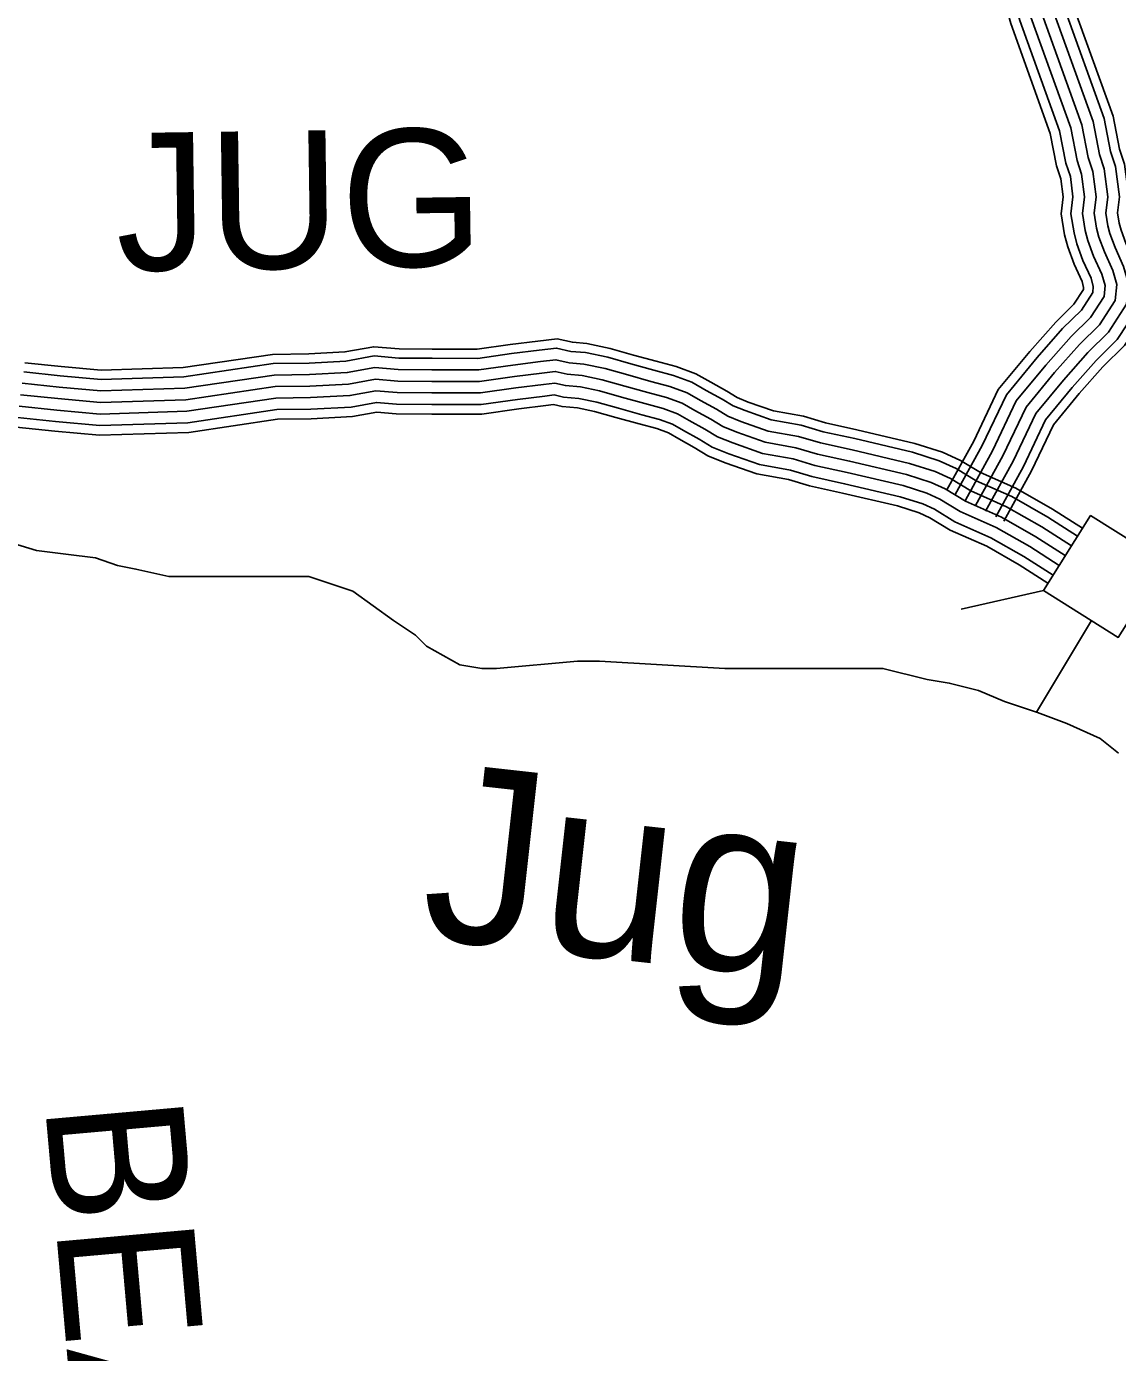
# Model space of a CAD drawing. Extents: x 1788175 to 1969470, y 584502 to 738744.
# Drawn here: x 1899208 to 1902141, y 614430 to 617993 of the extents above; entities that cross this region are included whole.
import ezdxf

# ---------------------------------------------------------------- set-up
doc = ezdxf.new("R2010")
doc.units = 0
for name, color, linetype in [('DESIGN - DRAINAGE - Bridges and Cross Drains Size Text', 7, 'Continuous'), ('DESIGN - ROW - Right-of-Way and Easement Labels', 7, 'Continuous'), ('DESIGN - TRANSPORTATION - Text', 7, 'Continuous'), ('SURVEY - DRAINAGE - Storm Sewer', 7, 'Continuous'), ('SURVEY - TRANSPORTATION - Roads', 7, 'Continuous')]:
    doc.layers.add(name, color=color, linetype=linetype)

msp = doc.modelspace()

# ---------------------------------------------------------------- linework, layer by layer
at = {"layer": 'DESIGN - TRANSPORTATION - Text'}
for points in [[(1899030.8, 616647.1), (1899234.7, 616584.9), (1899313.8, 616575), (1899393, 616565.1), (1899452.3, 616545.3), (1899501.8, 616535.4), (1899590.8, 616515.6), (1899689.8, 616515.6), (1899739.2, 616515.6), (1899818.4, 616515.6), (1899887.6, 616515.6), (1899966.8, 616515.6), (1900085.5, 616476.1), (1900194.3, 616396.9), (1900253.7, 616357.3), (1900283.3, 616327.7), (1900372.4, 616278.2), (1900431.7, 616268.3), (1900471.3, 616268.3), (1900688.9, 616288.1), (1900748.3, 616288.1), (1901084.7, 616268.3), (1901510.1, 616268.3), (1901628.8, 616238.6), (1901688.1, 616228.7), (1901767.3, 616208.9), (1901836.5, 616179.3), (1901925.6, 616149.6), (1902004.7, 616119.9), (1902093.7, 616080.3), (1902143.2, 616040.8)], [(1902070.5, 616396.9), (1901922.6, 616150.6)]]:
    msp.add_lwpolyline(points, dxfattribs=at)
at = {"layer": 'SURVEY - DRAINAGE - Storm Sewer'}
msp.add_line((1901941.6, 616477.9), (1901720.1, 616427.4), dxfattribs=at)
msp.add_lwpolyline([(1901941.6, 616477.9), (1902142.7, 616351.5), (1902269.2, 616552.6), (1902068, 616679.1)], close=True, dxfattribs=at)
at = {"layer": 'SURVEY - TRANSPORTATION - Roads'}
for points in [[(1901872.1, 618424.7), (1901887.6, 618322.1), (1901966.5, 618037.8), (1902074.8, 617737.7), (1902092, 617649.4), (1902104.8, 617610.6), (1902114.6, 617535.8), (1902109.2, 617492.2), (1902114.8, 617458.1), (1902120.4, 617437), (1902134, 617399.6), (1902157.1, 617348.7), (1902169.8, 617303), (1902164.8, 617247.1), (1902116, 617171.6), (1902060.5, 617117.3), (1901995, 617043.3), (1901921, 616953.5), (1901859.9, 616825), (1901785.9, 616690.7)], [(1901902.7, 618429.4), (1901918, 618328.6), (1901996.1, 618047.2), (1902104.8, 617746), (1902122.1, 617657.3), (1902135.2, 617617.5), (1902145.9, 617536), (1902140.5, 617492.8), (1902145.2, 617464.5), (1902150, 617446.2), (1902162.7, 617411.3), (1902186.4, 617359.3), (1902201.1, 617305.9), (1902195, 617236.7), (1902140.1, 617151.9), (1902083, 617095.9), (1902018.6, 617023.2), (1901947.4, 616936.7), (1901887.5, 616810.9), (1901813.1, 616675.8)], [(1901927.1, 618433.1), (1901942.2, 618333.8), (1902019.7, 618054.7), (1902128.7, 617752.6), (1902146.1, 617663.5), (1902159.4, 617623.1), (1902170.8, 617536), (1902165.5, 617493.3), (1902169.4, 617469.7), (1902173.6, 617453.6), (1902185.6, 617420.7), (1902209.7, 617367.8), (1902226.2, 617308.2), (1902219.1, 617228.4), (1902159.4, 617136.2), (1902100.9, 617078.9), (1902037.4, 617007.1), (1901968.4, 616923.3), (1901909.5, 616799.6), (1901834.7, 616663.8)], [(1901754.7, 618406.9), (1901771.3, 618297.3), (1901853.4, 618001.7), (1901960, 617706), (1901977, 617619.4), (1901988.6, 617584.1), (1901994.9, 617535.4), (1901989.3, 617489.9), (1901998.5, 617433.3), (1902006.9, 617401.4), (1902024, 617354.6), (1902045.2, 617308), (1902049.6, 617292.1), (1902049.2, 617286.9), (1902023.4, 617247.2), (1901974.4, 617199.1), (1901904.7, 617120.4), (1901820.1, 617017.7), (1901754.3, 616879.2), (1901682, 616748)], [(1901780.1, 618410.7), (1901796.5, 618302.6), (1901877.9, 618009.5), (1901984.9, 617712.9), (1902001.9, 617625.9), (1902013.8, 617589.9), (1902020.9, 617535.5), (1902015.3, 617490.4), (1902023.7, 617438.7), (1902031.5, 617409.1), (1902047.8, 617364.3), (1902069.5, 617316.8), (1902075.6, 617294.5), (1902074.2, 617278.3), (1902043.5, 617230.8), (1901993.1, 617181.4), (1901924.3, 617103.7), (1901841.9, 617003.8), (1901777.1, 616867.5), (1901704.5, 616735.6)], [(1901810.8, 618415.4), (1901826.9, 618309.1), (1901907.4, 618018.9), (1902014.9, 617721.2), (1902031.9, 617633.7), (1902044.1, 617596.8), (1902052.1, 617535.6), (1902046.6, 617491), (1902054.1, 617445.2), (1902061.1, 617418.4), (1902076.5, 617376.1), (1902098.7, 617327.5), (1902107, 617297.3), (1902104.4, 617267.9), (1902067.6, 617211.1), (1902015.6, 617160), (1901947.9, 617083.6), (1901868.3, 616987), (1901804.7, 616853.3), (1901731.6, 616720.6)], [(1901841.4, 618420.1), (1901857.3, 618315.6), (1901937, 618028.4), (1902044.8, 617729.5), (1902062, 617641.6), (1902074.5, 617603.7), (1902083.4, 617535.7), (1902077.9, 617491.6), (1902084.4, 617451.6), (1902090.7, 617427.7), (1902105.3, 617387.8), (1902127.9, 617338.1), (1902138.4, 617300.2), (1902134.6, 617257.5), (1902091.8, 617191.4), (1902038, 617138.7), (1901971.5, 617063.5), (1901894.7, 616970.2), (1901832.3, 616839.2), (1901758.8, 616705.7)], [(1901841.4, 618420.1), (1901857.3, 618315.6), (1901937, 618028.4), (1902044.8, 617729.5), (1902062, 617641.6), (1902074.5, 617603.7), (1902083.4, 617535.7), (1902077.9, 617491.6), (1902084.4, 617451.6), (1902090.7, 617427.7), (1902105.3, 617387.8), (1902127.9, 617338.1), (1902138.4, 617300.2), (1902134.6, 617257.5), (1902091.8, 617191.4), (1902038, 617138.7), (1901971.5, 617063.5), (1901894.7, 616970.2), (1901832.3, 616839.2), (1901758.8, 616705.7)], [(1901758.8, 616705.7), (1901832.3, 616839.2), (1901894.7, 616970.2), (1901971.5, 617063.5), (1902038, 617138.7), (1902091.8, 617191.4), (1902134.6, 617257.5), (1902138.4, 617300.2), (1902127.9, 617338.1), (1902105.3, 617387.8), (1902090.7, 617427.7), (1902084.4, 617451.6), (1902077.9, 617491.6), (1902083.4, 617535.7), (1902074.5, 617603.7), (1902062, 617641.6), (1902044.8, 617729.5), (1901937, 618028.4)], [(1899203.8, 617089.9), (1899300.8, 617079.6), (1899409, 617069.8), (1899628.6, 617076.7), (1899868.9, 617112.3), (1899967, 617113.7), (1900063.8, 617118.8), (1900141.5, 617132.9), (1900209.8, 617127.1), (1900298.1, 617126.4), (1900419.7, 617126.2), (1900508.2, 617138.8), (1900582.8, 617148), (1900634.1, 617154.4), (1900675.2, 617144.7), (1900714.1, 617141.4), (1900776.4, 617128.4), (1900839.3, 617110.5), (1900900.8, 617093.6), (1900954.4, 617079.4), (1901007.1, 617060.1), (1901047.3, 617037.2), (1901090.6, 617013.2), (1901118.3, 616996.3), (1901148.2, 616984.2), (1901216.2, 616960.2), (1901296.1, 616945.8), (1901355.8, 616928.2), (1901439.7, 616909.9), (1901596.1, 616873), (1901670.6, 616849.4), (1901718.3, 616827.5), (1901772.3, 616794.5), (1901867.6, 616752.4), (1901966, 616696.3), (1902046.5, 616644.8)], [(1899200.5, 617065.4), (1899298.4, 617055), (1899408.3, 617045), (1899630.8, 617052.1), (1899870.9, 617087.6), (1899967.8, 617089), (1900066.6, 617094.2), (1900142.7, 617108), (1900208.6, 617102.3), (1900298, 617101.7), (1900421.4, 617101.5), (1900511.4, 617114.3), (1900585.8, 617123.4), (1900632.7, 617129.3), (1900671.3, 617120.2), (1900710.5, 617116.9), (1900770.5, 617104.4), (1900832.6, 617086.7), (1900894.3, 617069.7), (1900946.9, 617055.8), (1900996.7, 617037.6), (1901035.1, 617015.6), (1901078.2, 616991.8), (1901107.2, 616974.2), (1901139.5, 616961.1), (1901209.8, 616936.3), (1901290.4, 616921.7), (1901349.7, 616904.2), (1901434.2, 616885.8), (1901589.5, 616849.2), (1901661.6, 616826.3), (1901706.7, 616805.7), (1901760.8, 616772.6), (1901856.4, 616730.3), (1901953.2, 616675.2), (1902033.3, 616623.9)], [(1899192.2, 617003.9), (1899292.3, 616993.3), (1899406.5, 616982.9), (1899636.4, 616990.2), (1899875.9, 617025.7), (1899969.9, 617027), (1900073.8, 617032.5), (1900145.7, 617045.5), (1900205.7, 617040.4), (1900297.7, 617039.7), (1900425.7, 617039.5), (1900519.6, 617052.8), (1900593.5, 617061.9), (1900629.4, 617066.4), (1900661.5, 617058.9), (1900701.5, 617055.4), (1900755.7, 617044.2), (1900815.9, 617027), (1900878.1, 617009.9), (1900928.3, 616996.6), (1900970.5, 616981.1), (1901004.8, 616961.6), (1901047.1, 616938.2), (1901079.3, 616918.6), (1901117.5, 616903.1), (1901193.9, 616876.2), (1901276.1, 616861.3), (1901334.3, 616844.1), (1901420.5, 616825.3), (1901573, 616789.4), (1901639.3, 616768.3), (1901677.5, 616750.8), (1901731.9, 616717.6), (1901828.5, 616674.9), (1901921.2, 616622.1), (1902000.3, 616571.4)], [(1899192.2, 617003.9), (1899292.3, 616993.3), (1899406.5, 616982.9), (1899636.4, 616990.2), (1899875.9, 617025.7), (1899969.9, 617027), (1900073.8, 617032.5), (1900145.7, 617045.5), (1900205.7, 617040.4), (1900297.7, 617039.7), (1900425.7, 617039.5), (1900519.6, 617052.8), (1900593.5, 617061.9), (1900629.4, 617066.4), (1900661.5, 617058.9), (1900701.5, 617055.4), (1900755.7, 617044.2), (1900815.9, 617027), (1900878.1, 617009.9), (1900928.3, 616996.6), (1900970.5, 616981.1), (1901004.8, 616961.6), (1901047.1, 616938.2), (1901079.3, 616918.6), (1901117.5, 616903.1), (1901193.9, 616876.2), (1901276.1, 616861.3), (1901334.3, 616844.1), (1901420.5, 616825.3), (1901573, 616789.4), (1901639.3, 616768.3), (1901677.5, 616750.8), (1901731.9, 616717.6), (1901828.5, 616674.9), (1901921.2, 616622.1), (1902000.3, 616571.4)], [(1899196.3, 617034.7), (1899295.3, 617024.2), (1899407.4, 617014), (1899633.6, 617021.1), (1899873.4, 617056.6), (1899968.9, 617058), (1900070.2, 617063.3), (1900144.2, 617076.8), (1900207.2, 617071.4), (1900297.9, 617070.7), (1900423.6, 617070.5), (1900515.5, 617083.6), (1900589.6, 617092.7), (1900631.1, 617097.9), (1900666.4, 617089.6), (1900706, 617086.1), (1900763.1, 617074.3), (1900824.3, 617056.9), (1900886.2, 617039.8), (1900937.6, 617026.2), (1900983.6, 617009.3), (1901019.9, 616988.6), (1901062.6, 616965), (1901093.3, 616946.4), (1901128.5, 616932.1), (1901201.8, 616906.2), (1901283.2, 616891.5), (1901342, 616874.1), (1901427.4, 616855.5), (1901581.3, 616819.3), (1901650.4, 616797.3), (1901692.1, 616778.3), (1901746.3, 616745.1), (1901842.4, 616702.6), (1901937.2, 616648.6), (1902016.8, 616597.6)], [(1899188, 616973.2), (1899289.3, 616962.5), (1899405.5, 616951.9), (1899639.1, 616959.3), (1899878.4, 616994.7), (1899970.9, 616996), (1900077.4, 617001.6), (1900147.1, 617014.3), (1900204.3, 617009.4), (1900297.6, 617008.7), (1900427.9, 617008.5), (1900523.6, 617022.1), (1900597.3, 617031.1), (1900627.7, 617035), (1900656.6, 617028.2), (1900697, 617024.7), (1900748.3, 617014.1), (1900807.5, 616997.2), (1900870, 616979.9), (1900919, 616967), (1900957.4, 616952.9), (1900989.6, 616934.6), (1901031.5, 616911.3), (1901065.4, 616890.8), (1901106.5, 616874.1), (1901185.9, 616846.1), (1901268.9, 616831.1), (1901326.6, 616814), (1901413.7, 616795.1), (1901564.7, 616759.5), (1901628.1, 616739.3), (1901662.9, 616723.4), (1901717.5, 616690), (1901814.5, 616647.1), (1901905.1, 616595.6), (1901983.8, 616545.1)], [(1899183.9, 616942.5), (1899286.2, 616931.6), (1899404.6, 616920.8), (1899641.9, 616928.4), (1899880.9, 616963.7), (1899972, 616965), (1900081, 616970.8), (1900148.6, 616983), (1900202.8, 616978.4), (1900297.5, 616977.7), (1900430.1, 616977.5), (1900527.7, 616991.4), (1900601.1, 617000.4), (1900626.1, 617003.5), (1900651.7, 616997.5), (1900692.5, 616994), (1900740.9, 616983.9), (1900799.2, 616967.3), (1900861.9, 616950), (1900909.7, 616937.4), (1900944.3, 616924.7), (1900974.4, 616907.5), (1901015.9, 616884.5), (1901051.4, 616863), (1901095.5, 616845.1), (1901177.9, 616816), (1901261.7, 616800.9), (1901318.9, 616784), (1901406.8, 616764.8), (1901556.5, 616729.6), (1901616.9, 616710.4), (1901648.3, 616696), (1901703.1, 616662.5), (1901800.5, 616619.4), (1901889.1, 616569), (1901967.3, 616518.9)], [(1899180.4, 616917), (1899283.7, 616906), (1899403.9, 616895.1), (1899644.2, 616902.7), (1899883, 616938), (1899972.8, 616939.3), (1900084, 616945.2), (1900149.8, 616957.1), (1900201.6, 616952.7), (1900297.3, 616952), (1900431.9, 616951.8), (1900531.1, 616965.9), (1900604.3, 616974.8), (1900624.7, 616977.4), (1900647.6, 616972), (1900688.8, 616968.5), (1900734.7, 616958.9), (1900792.2, 616942.5), (1900855.2, 616925.2), (1900901.9, 616912.8), (1900933.5, 616901.3), (1900961.8, 616885.1), (1901003, 616862.3), (1901039.8, 616839.9), (1901086.4, 616821.1), (1901171.3, 616791.1), (1901255.8, 616775.8), (1901312.5, 616759.1), (1901401.1, 616739.7), (1901549.6, 616704.8), (1901607.6, 616686.3), (1901636.2, 616673.3), (1901691.1, 616639.7), (1901788.9, 616596.4), (1901875.8, 616547), (1901953.6, 616497.1)]]:
    msp.add_lwpolyline(points, dxfattribs=at)

# ---------------------------------------------------------------- texts
at = {"layer": 'DESIGN - DRAINAGE - Bridges and Cross Drains Size Text'}
msp.add_text('Jug', height=475, rotation=353.661, dxfattribs=at).set_placement((1900260.9, 615545.4))
at = {"layer": 'DESIGN - ROW - Right-of-Way and Easement Labels'}
for s, rotation, p in [('OWENS', 277.7389, (1902118.7, 619574.5)), ('JUG', 0.8127, (1899450.1, 617336.7)), ('BEACH', 275.0762, (1899257.2, 615097.1))]:
    msp.add_text(s, height=370, rotation=rotation, dxfattribs=at).set_placement(p)

doc.saveas('drawing.dxf')
